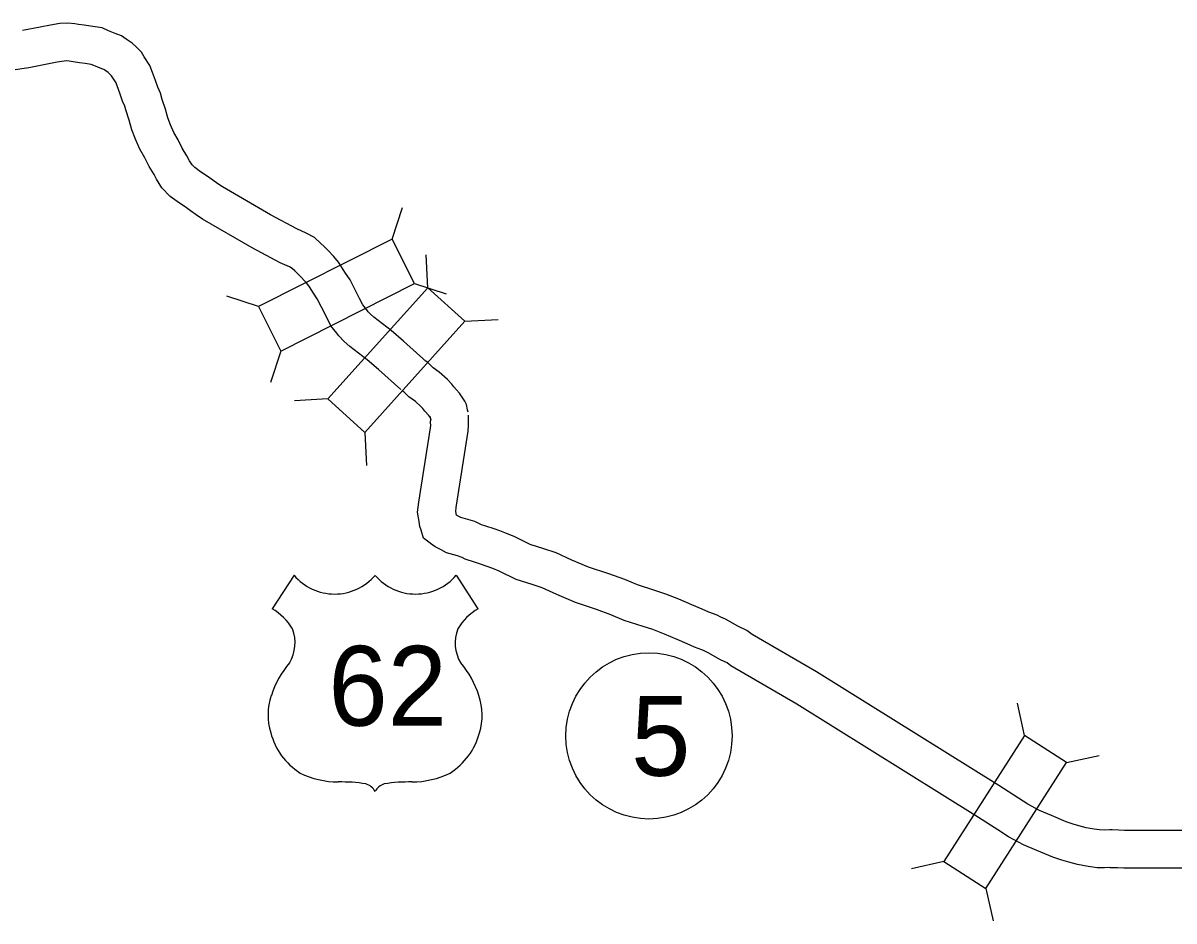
# Model space of a CAD drawing. Extents: x -939622 to -934245, y 1383184 to 1385301.
# Drawn here: x -935313.35 to -935285.93, y 1384259.6 to 1384280.98 of the extents above; entities that cross this region are included whole.
import ezdxf

# ---------------------------------------------------------------- set-up
doc = ezdxf.new("R2010")
doc.units = 0
for name, color, linetype in [('15', 7, 'Continuous'), ('20', 7, 'Continuous'), ('22', 7, 'Continuous'), ('27', 7, 'Continuous')]:
    doc.layers.add(name, color=color, linetype=linetype)

msp = doc.modelspace()

# ---------------------------------------------------------------- linework, layer by layer
at = {"layer": '15'}
for points in [[(-935303.747, 1384272.919), (-935304.285, 1384273.404), (-935304.581, 1384273.659), (-935304.996, 1384273.978), (-935305.074, 1384274.045), (-935305.131, 1384274.107), (-935305.162, 1384274.149), (-935305.259, 1384274.267), (-935305.336, 1384274.42), (-935305.561, 1384274.865), (-935305.682, 1384275.046), (-935305.765, 1384275.175), (-935305.833, 1384275.287), (-935305.945, 1384275.418), (-935306.1, 1384275.579), (-935306.172, 1384275.655), (-935306.267, 1384275.741), (-935306.411, 1384275.878), (-935306.604, 1384275.98), (-935306.827, 1384276.082), (-935307.457, 1384276.418), (-935308.6, 1384277.08), (-935308.712, 1384277.155), (-935308.831, 1384277.242), (-935308.988, 1384277.354), (-935309.121, 1384277.439), (-935309.261, 1384277.539), (-935309.325, 1384277.605), (-935309.381, 1384277.701), (-935309.445, 1384277.821), (-935309.557, 1384278.004), (-935309.658, 1384278.199), (-935309.759, 1384278.378), (-935309.838, 1384278.56), (-935309.901, 1384278.724), (-935309.958, 1384278.929), (-935310.035, 1384279.164), (-935310.074, 1384279.316), (-935310.142, 1384279.457), (-935310.192, 1384279.611), (-935310.265, 1384279.805), (-935310.33, 1384279.973), (-935310.468, 1384280.181), (-935310.531, 1384280.285), (-935310.659, 1384280.414), (-935310.751, 1384280.503), (-935310.893, 1384280.601), (-935311.003, 1384280.677), (-935311.154, 1384280.733), (-935311.313, 1384280.796), (-935311.467, 1384280.867), (-935311.74, 1384280.911), (-935311.892, 1384280.931), (-935312.027, 1384280.946), (-935312.118, 1384280.963), (-935312.282, 1384280.983), (-935312.473, 1384280.971), (-935312.695, 1384280.934), (-935312.943, 1384280.888), (-935313.366, 1384280.806)], [(-935304.35, 1384272.251), (-935304.88, 1384272.729), (-935305.149, 1384272.96), (-935305.564, 1384273.28), (-935305.699, 1384273.396), (-935305.824, 1384273.53), (-935305.872, 1384273.595), (-935306.019, 1384273.774), (-935306.14, 1384274.015), (-935306.34, 1384274.411), (-935306.434, 1384274.552), (-935306.528, 1384274.697), (-935306.564, 1384274.758), (-935306.61, 1384274.811), (-935306.753, 1384274.959), (-935306.804, 1384275.013), (-935306.879, 1384275.081), (-935306.941, 1384275.14), (-935307.002, 1384275.173), (-935307.226, 1384275.275), (-935307.895, 1384275.631), (-935309.075, 1384276.315), (-935309.228, 1384276.417), (-935309.358, 1384276.513), (-935309.492, 1384276.608), (-935309.626, 1384276.694), (-935309.849, 1384276.853), (-935310.046, 1384277.054), (-935310.168, 1384277.263), (-935310.227, 1384277.375), (-935310.342, 1384277.562), (-935310.45, 1384277.772), (-935310.565, 1384277.975), (-935310.671, 1384278.218), (-935310.757, 1384278.442), (-935310.82, 1384278.668), (-935310.899, 1384278.912), (-935310.924, 1384279.005), (-935310.979, 1384279.121), (-935311.042, 1384279.314), (-935311.106, 1384279.484), (-935311.134, 1384279.556), (-935311.228, 1384279.699), (-935311.245, 1384279.726), (-935311.293, 1384279.775), (-935311.323, 1384279.804), (-935311.405, 1384279.86), (-935311.422, 1384279.872), (-935311.476, 1384279.892), (-935311.667, 1384279.968), (-935311.73, 1384279.997), (-935311.872, 1384280.02), (-935312.003, 1384280.038), (-935312.157, 1384280.055), (-935312.252, 1384280.072), (-935312.31, 1384280.08), (-935312.371, 1384280.076), (-935312.538, 1384280.048), (-935312.775, 1384280.004), (-935313.215, 1384279.918), (-935317.136, 1384279.345)], [(-935302.749, 1384271.717), (-935302.761, 1384271.773), (-935302.789, 1384271.893), (-935302.826, 1384271.978), (-935302.949, 1384272.169), (-935303.027, 1384272.249), (-935303.087, 1384272.317), (-935303.139, 1384272.384), (-935303.24, 1384272.495), (-935303.437, 1384272.666), (-935303.577, 1384272.771), (-935303.701, 1384272.887), (-935303.781, 1384272.946)], [(-935303.631, 1384271.533), (-935303.64, 1384271.579), (-935303.64, 1384271.58), (-935303.656, 1384271.605), (-935303.685, 1384271.635), (-935303.78, 1384271.742), (-935303.829, 1384271.805), (-935303.871, 1384271.851), (-935304.001, 1384271.965), (-935304.156, 1384272.08), (-935304.279, 1384272.196), (-935304.317, 1384272.223)], [(-935285.631, 1384260.851), (-935287.129, 1384260.853), (-935287.277, 1384260.858), (-935287.442, 1384260.865), (-935287.464, 1384260.866), (-935287.585, 1384260.862), (-935287.765, 1384260.864), (-935287.978, 1384260.891), (-935288.233, 1384260.941), (-935288.439, 1384260.998), (-935288.602, 1384261.044), (-935288.818, 1384261.116), (-935289.199, 1384261.277), (-935289.52, 1384261.411), (-935289.875, 1384261.601), (-935290.128, 1384261.769), (-935290.589, 1384262.064), (-935294.914, 1384264.759), (-935296.488, 1384265.67), (-935296.58, 1384265.742), (-935296.735, 1384265.815), (-935297.032, 1384265.981), (-935297.128, 1384266.026), (-935297.181, 1384266.054), (-935297.351, 1384266.118), (-935297.527, 1384266.195), (-935297.768, 1384266.297), (-935298.071, 1384266.424), (-935298.344, 1384266.534), (-935298.579, 1384266.609), (-935299.027, 1384266.755), (-935299.344, 1384266.89), (-935299.69, 1384267.016), (-935300.193, 1384267.179), (-935300.637, 1384267.369), (-935300.983, 1384267.527), (-935301.221, 1384267.607), (-935301.6, 1384267.728), (-935302.011, 1384267.927), (-935302.162, 1384267.987), (-935302.316, 1384268.047), (-935302.428, 1384268.09), (-935302.592, 1384268.142), (-935302.818, 1384268.21), (-935302.891, 1384268.256), (-935302.91, 1384268.264), (-935303.002, 1384268.292), (-935303.261, 1384268.364), (-935303.388, 1384268.432), (-935303.438, 1384268.46), (-935303.534, 1384268.504), (-935303.641, 1384268.586), (-935303.649, 1384268.593), (-935303.809, 1384268.714), (-935303.866, 1384268.906), (-935303.895, 1384268.991), (-935303.915, 1384269.112), (-935303.93, 1384269.199), (-935303.952, 1384269.331), (-935303.921, 1384269.573), (-935303.641, 1384271.343), (-935303.639, 1384271.397), (-935303.641, 1384271.468), (-935303.638, 1384271.54), (-935303.64, 1384271.611)], [(-935285.627, 1384261.751), (-935287.113, 1384261.753), (-935287.242, 1384261.757), (-935287.402, 1384261.764), (-935287.458, 1384261.767), (-935287.595, 1384261.762), (-935287.703, 1384261.763), (-935287.834, 1384261.78), (-935288.027, 1384261.818), (-935288.196, 1384261.864), (-935288.336, 1384261.904), (-935288.502, 1384261.959), (-935288.851, 1384262.106), (-935289.133, 1384262.224), (-935289.413, 1384262.375), (-935289.638, 1384262.523), (-935290.108, 1384262.825), (-935294.45, 1384265.531), (-935295.983, 1384266.418), (-935296.106, 1384266.514), (-935296.324, 1384266.616), (-935296.619, 1384266.781), (-935296.725, 1384266.831), (-935296.812, 1384266.877), (-935297.013, 1384266.952), (-935297.171, 1384267.021), (-935297.418, 1384267.126), (-935297.729, 1384267.257), (-935298.039, 1384267.381), (-935298.302, 1384267.465), (-935298.71, 1384267.599), (-935299.014, 1384267.728), (-935299.397, 1384267.867), (-935299.877, 1384268.023), (-935300.273, 1384268.192), (-935300.652, 1384268.366), (-935300.942, 1384268.462), (-935301.266, 1384268.566), (-935301.647, 1384268.751), (-935301.832, 1384268.825), (-935301.994, 1384268.887), (-935302.13, 1384268.939), (-935302.325, 1384269.002), (-935302.426, 1384269.032), (-935302.59, 1384269.108), (-935302.753, 1384269.157), (-935302.924, 1384269.204), (-935302.956, 1384269.221), (-935303.028, 1384269.262), (-935303.028, 1384269.262), (-935303.042, 1384269.348), (-935303.03, 1384269.445), (-935302.743, 1384271.258), (-935302.739, 1384271.397), (-935302.741, 1384271.458), (-935302.737, 1384271.531), (-935302.74, 1384271.639)]]:
    msp.add_lwpolyline(points, dxfattribs=at)
at = {"layer": '20'}
for p, q in [((-935304.56, 1384275.838), (-935304.313, 1384276.591)), ((-935303.704, 1384274.674), (-935303.745, 1384275.465)), ((-935304.025, 1384274.778), (-935303.272, 1384274.531)), ((-935307.741, 1384274.231), (-935308.494, 1384274.479)), ((-935302.822, 1384273.878), (-935302.031, 1384273.919)), ((-935307.206, 1384273.171), (-935307.453, 1384272.419)), ((-935306.092, 1384272.029), (-935306.883, 1384271.988)), ((-935305.21, 1384271.233), (-935305.17, 1384270.442)), ((-935289.491, 1384264.011), (-935289.661, 1384264.785)), ((-935288.491, 1384263.371), (-935287.717, 1384263.54)), ((-935291.413, 1384261.01), (-935292.187, 1384260.84)), ((-935290.413, 1384260.369), (-935290.243, 1384259.596))]:
    msp.add_line(p, q, dxfattribs=at)
for points in [[(-935307.206, 1384273.171), (-935304.025, 1384274.778), (-935304.56, 1384275.838), (-935307.741, 1384274.231)], [(-935305.21, 1384271.233), (-935302.822, 1384273.878), (-935303.704, 1384274.674), (-935306.092, 1384272.029)], [(-935289.491, 1384264.011), (-935291.413, 1384261.01), (-935290.413, 1384260.369), (-935288.491, 1384263.371)]]:
    msp.add_lwpolyline(points, close=True, dxfattribs=at)
at = {"layer": '22'}
for p, q in [((-935306.894, 1384267.832), (-935307.413, 1384267.029)), ((-935303.033, 1384267.832), (-935302.514, 1384267.029))]:
    msp.add_line(p, q, dxfattribs=at)
for centre, radius, start, end in [((-935305.927, 1384268.646), 1.264, 220.075, 319.6701), ((-935304, 1384268.646), 1.264, 220.3299, 319.925), ((-935308.092, 1384265.864), 1.349, 30.7809, 59.9883), ((-935301.835, 1384265.864), 1.349, 120.0117, 149.2191), ((-935307.795, 1384266.219), 0.925, 328.8105, 21.2108), ((-935302.132, 1384266.219), 0.925, 158.7892, 211.1895), ((-935305.376, 1384264.324), 2.157, 138.9565, 162.6913), ((-935304.551, 1384264.324), 2.157, 17.3087, 41.0435), ((-935306.089, 1384264.5), 1.426, 160.9576, 197.3819), ((-935303.838, 1384264.5), 1.426, 342.6181, 19.0424), ((-935305.857, 1384264.505), 1.65, 195.1074, 237.1312), ((-935304.07, 1384264.505), 1.65, 302.8688, 344.8926), ((-935305.826, 1384265.024), 2.118, 244.0771, 269.5779), ((-935304.101, 1384265.024), 2.118, 270.4221, 295.9229), ((-935305.777, 1384259.027), 3.88, 81.1942, 90.9539), ((-935305.292, 1384262.505), 0.372, 28.0342, 72.9864), ((-935304.635, 1384262.505), 0.372, 107.0136, 151.9658), ((-935304.15, 1384259.027), 3.88, 89.0461, 98.8058)]:
    msp.add_arc(centre, radius, start, end, dxfattribs=at)
at = {"layer": '27'}
msp.add_circle((-935298.439, 1384264.004), 1.98, dxfattribs=at)

# ---------------------------------------------------------------- texts
at = {"layer": '22'}
msp.add_text('62', height=1.9008, dxfattribs=at).set_placement((-935306.077, 1384264.246))
at = {"layer": '27'}
msp.add_text('5', height=1.901, dxfattribs=at).set_placement((-935298.865, 1384263.054))

doc.saveas('drawing.dxf')
